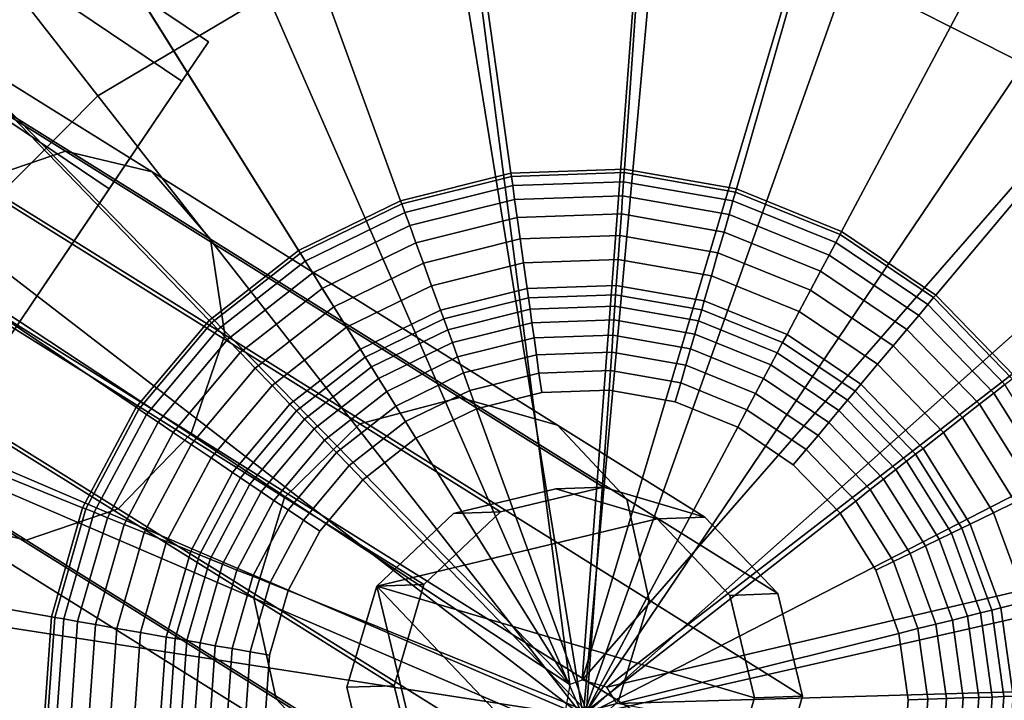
# Model space of a CAD drawing. Extents: x -43.1 to 43.1, y -41.3 to 41.3.
# Tile 437 of 656: x 14.699 to 15.449, y -10.432 to -9.913. Entities that reach past the tile are written whole.
import ezdxf

# ---------------------------------------------------------------- set-up
doc = ezdxf.new("R2010")
doc.units = 0
for name, color, linetype in [('CABLE.1', 18, 'CONTINUOUS'), ('LAMP', 7, 'CONTINUOUS'), ('LAMP_SUPPORT', 18, 'CONTINUOUS'), ('METAL_BASE', 254, 'CONTINUOUS')]:
    doc.layers.add(name, color=color, linetype=linetype)

msp = doc.modelspace()

# ---------------------------------------------------------------- linework, layer by layer
at = {"layer": 'CABLE.1'}
for points in [[(14.2147, -9.7571, 5.4371), (14.2778, -9.7287, 5.3957), (14.7338, -10.0133, 6.006), (14.6637, -10.0372, 6.0379)], [(14.2778, -9.7287, 5.3957), (14.3342, -9.7384, 5.3387), (14.7999, -10.029, 5.962), (14.7338, -10.0133, 6.006)], [(14.3342, -9.7384, 5.3387), (14.3688, -9.7836, 5.2814), (14.8443, -10.0803, 5.9177), (14.7999, -10.029, 5.962)], [(14.3688, -9.7836, 5.2814), (14.3723, -9.8521, 5.2391), (14.8551, -10.1533, 5.8851), (14.8443, -10.0803, 5.9177)], [(14.3723, -9.8521, 5.2391), (14.3439, -9.9256, 5.2232), (14.8294, -10.2285, 5.8728), (14.8551, -10.1533, 5.8851)], [(14.3439, -9.9256, 5.2232), (14.2911, -9.9845, 5.2379), (14.774, -10.2858, 5.8841), (14.8294, -10.2285, 5.8728)], [(14.2911, -9.9845, 5.2379), (14.2281, -10.0129, 5.2794), (14.7039, -10.3097, 5.9161), (14.774, -10.2858, 5.8841)], [(14.2281, -10.0129, 5.2794), (14.1717, -10.0032, 5.3364), (14.6378, -10.294, 5.9601), (14.7039, -10.3097, 5.9161)], [(14.6637, -10.0372, 6.0379), (14.7338, -10.0133, 6.006), (15.0343, -10.2011, 6.693), (14.9581, -10.2212, 6.7111)], [(14.7338, -10.0133, 6.006), (14.7999, -10.029, 5.962), (15.1087, -10.2221, 6.6681), (15.0343, -10.2011, 6.693)], [(14.7999, -10.029, 5.962), (14.8443, -10.0803, 5.9177), (15.1615, -10.2786, 6.6431), (15.1087, -10.2221, 6.6681)], [(14.6083, -10.0945, 6.0493), (14.6637, -10.0372, 6.0379), (14.9581, -10.2212, 6.7111), (14.9006, -10.2771, 6.7175)], [(14.8443, -10.0803, 5.9177), (14.8551, -10.1533, 5.8851), (15.1785, -10.3555, 6.6247), (15.1615, -10.2786, 6.6431)], [(14.5826, -10.1697, 6.037), (14.6083, -10.0945, 6.0493), (14.9006, -10.2771, 6.7175), (14.8772, -10.3538, 6.7105)], [(14.8551, -10.1533, 5.8851), (14.8294, -10.2285, 5.8728), (15.1551, -10.4321, 6.6177), (15.1785, -10.3555, 6.6247)], [(14.5934, -10.2427, 6.0043), (14.5826, -10.1697, 6.037), (14.8772, -10.3538, 6.7105), (14.8942, -10.4307, 6.692)], [(14.9581, -10.2212, 6.7111), (15.0343, -10.2011, 6.693), (15.1436, -10.2694, 7.4438), (15.0653, -10.2882, 7.4474)], [(15.0343, -10.2011, 6.693), (15.1087, -10.2221, 6.6681), (15.2209, -10.2923, 7.4384), (15.1436, -10.2694, 7.4438)], [(14.9006, -10.2771, 6.7175), (14.9581, -10.2212, 6.7111), (15.0653, -10.2882, 7.4474), (15.0069, -10.3436, 7.4482)], [(15.1087, -10.2221, 6.6681), (15.1615, -10.2786, 6.6431), (15.2764, -10.3505, 7.4326), (15.2209, -10.2923, 7.4384)], [(14.8294, -10.2285, 5.8728), (14.774, -10.2858, 5.8841), (15.0976, -10.488, 6.6241), (15.1551, -10.4321, 6.6177)], [(14.6378, -10.294, 5.9601), (14.5934, -10.2427, 6.0043), (14.8942, -10.4307, 6.692), (14.947, -10.4872, 6.667)], [(15.0653, -10.2882, 7.4474), (15.1436, -10.2694, 7.4438), (15.1074, -10.2707, 8.6099), (15.0293, -10.2895, 8.6075)], [(15.1436, -10.2694, 7.4438), (15.2209, -10.2923, 7.4384), (15.1845, -10.2935, 8.6123), (15.1074, -10.2707, 8.6099)], [(14.8772, -10.3538, 6.7105), (14.9006, -10.2771, 6.7175), (15.0069, -10.3436, 7.4482), (14.9842, -10.4207, 7.4459)], [(14.971, -10.3449, 8.6056), (15.0293, -10.2895, 8.6075), (15.1074, -10.2707, 8.6099), (15.1845, -10.2935, 8.6123)], [(15.1615, -10.2786, 6.6431), (15.1785, -10.3555, 6.6247), (15.2954, -10.4287, 7.428), (15.2764, -10.3505, 7.4326)], [(14.774, -10.2858, 5.8841), (14.7039, -10.3097, 5.9161), (15.0214, -10.5082, 6.6421), (15.0976, -10.488, 6.6241)], [(15.0069, -10.3436, 7.4482), (15.0653, -10.2882, 7.4474), (15.0293, -10.2895, 8.6075), (14.971, -10.3449, 8.6056)], [(15.2209, -10.2923, 7.4384), (15.2764, -10.3505, 7.4326), (15.2398, -10.3518, 8.614), (15.1845, -10.2935, 8.6123)], [(14.7039, -10.3097, 5.9161), (14.6378, -10.294, 5.9601), (14.947, -10.4872, 6.667), (15.0214, -10.5082, 6.6421)], [(14.971, -10.3449, 8.6056), (15.1845, -10.2935, 8.6123), (15.2398, -10.3518, 8.614), (15.2586, -10.43, 8.6145)], [(14.9842, -10.4207, 7.4459), (15.0069, -10.3436, 7.4482), (14.971, -10.3449, 8.6056), (14.9482, -10.4219, 8.6048)], [(14.971, -10.3449, 8.6056), (15.0223, -10.5584, 8.607), (14.967, -10.5001, 8.6053), (14.9482, -10.4219, 8.6048)], [(14.971, -10.3449, 8.6056), (15.1775, -10.5625, 8.6118), (15.0994, -10.5812, 8.6094), (15.0223, -10.5584, 8.607)], [(14.971, -10.3449, 8.6056), (15.2586, -10.43, 8.6145), (15.2358, -10.5071, 8.6137), (15.1775, -10.5625, 8.6118)], [(15.2764, -10.3505, 7.4326), (15.2954, -10.4287, 7.428), (15.2586, -10.43, 8.6145), (15.2398, -10.3518, 8.614)], [(14.8942, -10.4307, 6.692), (14.8772, -10.3538, 6.7105), (14.9842, -10.4207, 7.4459), (15.0031, -10.4988, 7.4413)], [(15.1785, -10.3555, 6.6247), (15.1551, -10.4321, 6.6177), (15.2726, -10.5058, 7.4257), (15.2954, -10.4287, 7.428)], [(15.0031, -10.4988, 7.4413), (14.9842, -10.4207, 7.4459), (14.9482, -10.4219, 8.6048), (14.967, -10.5001, 8.6053)], [(14.947, -10.4872, 6.667), (14.8942, -10.4307, 6.692), (15.0031, -10.4988, 7.4413), (15.0587, -10.5571, 7.4355)], [(15.2954, -10.4287, 7.428), (15.2726, -10.5058, 7.4257), (15.2358, -10.5071, 8.6137), (15.2586, -10.43, 8.6145)]]:
    msp.add_3dface(points, dxfattribs=at)
at = {"layer": 'LAMP'}
for points in [[(15.007, -9.6964, 13.367), (14.8248, -9.75, 13.367), (15.1281, -10.4441, 13.367), (15.1967, -9.6897, 13.367)], [(15.3821, -9.7305, 13.367), (15.1967, -9.6897, 13.367), (15.1281, -10.4441, 13.367), (15.5516, -9.8161, 13.367)], [(14.6617, -9.8472, 13.367), (14.528, -9.9819, 13.367), (15.1281, -10.4441, 13.367), (14.8248, -9.75, 13.367)], [(15.3647, -9.7796, 16.4759), (15.5225, -9.8593, 16.4759), (15.4637, -9.9465, 16.4972), (15.3294, -9.8786, 16.4972)], [(14.6938, -9.8883, 16.4759), (14.8457, -9.7977, 16.4759), (14.8878, -9.8941, 16.4972), (14.7585, -9.9711, 16.4972)], [(15.5516, -9.8161, 13.367), (15.1281, -10.4441, 13.367), (15.6945, -9.9412, 13.367)], [(15.1825, -9.8463, 16.4972), (15.3294, -9.8786, 16.4972), (15.1281, -10.4441, 16.4972), (15.0321, -9.8516, 16.4972)], [(14.8878, -9.8941, 16.4972), (15.0321, -9.8516, 16.4972), (15.1281, -10.4441, 16.4972), (14.7585, -9.9711, 16.4972)], [(15.3294, -9.8786, 16.4972), (15.4637, -9.9465, 16.4972), (15.5769, -10.0456, 16.4972), (15.1281, -10.4441, 16.4972)], [(14.5693, -10.0137, 16.4759), (14.6938, -9.8883, 16.4759), (14.7585, -9.9711, 16.4972), (14.6525, -10.0778, 16.4972)], [(15.8017, -10.0978, 13.367), (15.6945, -9.9412, 13.367), (15.1281, -10.4441, 13.367), (15.8667, -10.2762, 13.367)], [(14.6525, -10.0778, 16.4972), (14.7585, -9.9711, 16.4972), (15.1281, -10.4441, 16.4972), (14.5764, -10.2076, 16.4972)], [(14.4319, -10.1457, 13.367), (14.3796, -10.3282, 13.367), (15.1281, -10.4441, 13.367), (14.528, -9.9819, 13.367)], [(15.5769, -10.0456, 16.4972), (15.6619, -10.1697, 16.4972), (15.1281, -10.4441, 16.4972)], [(15.7133, -10.3111, 16.4972), (15.728, -10.4608, 16.4972), (15.1281, -10.4441, 16.4972), (15.6619, -10.1697, 16.4972)], [(14.5349, -10.3522, 16.4972), (14.5764, -10.2076, 16.4972), (15.1281, -10.4441, 16.4972), (14.5307, -10.5026, 16.4972)], [(15.8852, -10.4652, 13.367), (15.8667, -10.2762, 13.367), (15.1281, -10.4441, 13.367), (15.8561, -10.6528, 13.367)], [(14.3743, -10.518, 13.367), (14.4163, -10.7031, 13.367), (15.1281, -10.4441, 13.367), (14.3796, -10.3282, 13.367)]]:
    msp.add_3dface(points, dxfattribs=at)
at = {"layer": 'LAMP_SUPPORT'}
for points in [[(15.1274, -10.4164, 12.7749), (15.1181, -10.4198, 12.7749), (14.9977, -9.4933, 12.7749), (15.1974, -9.4863, 12.7749)], [(15.1274, -10.4164, 12.7749), (15.1974, -9.4863, 12.7749), (15.3943, -9.521, 12.7749)], [(15.1181, -10.4198, 12.7749), (14.6241, -9.6292, 12.7749), (14.8037, -9.5416, 12.7749), (14.9977, -9.4933, 12.7749)], [(15.1274, -10.4164, 12.7749), (15.3943, -9.521, 12.7749), (15.5796, -9.5959, 12.7749), (15.7453, -9.7077, 12.7749)], [(15.1181, -10.4198, 12.7749), (14.4666, -9.7523, 12.7749), (14.6241, -9.6292, 12.7749)], [(15.1843, -9.6737, 8.9914), (15.0238, -9.6793, 8.9914), (15.0731, -10.03, 8.9914), (15.1596, -10.027, 8.9914)], [(15.3425, -9.7016, 8.9914), (15.1843, -9.6737, 8.9914), (15.1596, -10.027, 8.9914), (15.2449, -10.042, 8.9914)], [(15.0238, -9.6793, 8.9914), (14.868, -9.7182, 8.9914), (14.9891, -10.051, 8.9914), (15.0731, -10.03, 8.9914)], [(15.4914, -9.7618, 8.9914), (15.3425, -9.7016, 8.9914), (15.2449, -10.042, 8.9914), (15.3251, -10.0745, 8.9914)], [(15.1461, -10.4218, 12.7749), (15.1274, -10.4164, 12.7749), (15.7453, -9.7077, 12.7749), (15.8842, -9.8514, 12.7749)], [(14.868, -9.7182, 8.9914), (14.7237, -9.7886, 8.9914), (14.9113, -10.0889, 8.9914), (14.9891, -10.051, 8.9914)], [(15.1181, -10.4198, 12.7749), (14.3381, -9.9054, 12.7749), (14.4666, -9.7523, 12.7749)], [(15.6245, -9.8516, 8.9914), (15.4914, -9.7618, 8.9914), (15.3251, -10.0745, 8.9914), (15.3969, -10.1229, 8.9914)], [(14.7237, -9.7886, 8.9914), (14.5971, -9.8875, 8.9914), (14.8431, -10.1422, 8.9914), (14.9113, -10.0889, 8.9914)], [(15.1461, -10.4218, 12.7749), (15.8842, -9.8514, 12.7749), (15.9901, -10.0209, 12.7749), (16.0585, -10.2088, 12.7749)], [(15.7361, -9.9671, 8.9914), (15.6245, -9.8516, 8.9914), (15.3969, -10.1229, 8.9914), (15.457, -10.1851, 8.9914)], [(14.5971, -9.8875, 8.9914), (14.4939, -10.0105, 8.9914), (14.7875, -10.2085, 8.9914), (14.8431, -10.1422, 8.9914)], [(15.1181, -10.4198, 12.7749), (15.1119, -10.4548, 12.7749), (14.2443, -10.0819, 12.7749), (14.3381, -9.9054, 12.7749)], [(14.4939, -10.0105, 8.9914), (14.4185, -10.1523, 8.9914), (14.7468, -10.285, 8.9914), (14.7875, -10.2085, 8.9914)], [(15.0731, -10.03, 8.9914), (14.9891, -10.051, 8.9914), (14.99, -10.0534, 8.9718), (15.0735, -10.0326, 8.9718)], [(15.1596, -10.027, 8.9914), (15.0731, -10.03, 8.9914), (15.0735, -10.0326, 8.9718), (15.1595, -10.0296, 8.9718)], [(15.1595, -10.0296, 8.9718), (15.0735, -10.0326, 8.9718), (15.0745, -10.0395, 8.9195), (15.159, -10.0366, 8.9195)], [(15.2442, -10.0445, 8.9718), (15.1595, -10.0296, 8.9718), (15.159, -10.0366, 8.9195), (15.2422, -10.0512, 8.9195)], [(15.2449, -10.042, 8.9914), (15.1596, -10.027, 8.9914), (15.1595, -10.0296, 8.9718), (15.2442, -10.0445, 8.9718)], [(15.0735, -10.0326, 8.9718), (14.99, -10.0534, 8.9718), (14.9924, -10.06, 8.9195), (15.0745, -10.0395, 8.9195)], [(15.159, -10.0366, 8.9195), (15.0745, -10.0395, 8.9195), (15.0759, -10.0501, 8.8443), (15.1582, -10.0472, 8.8443)], [(15.2422, -10.0512, 8.9195), (15.159, -10.0366, 8.9195), (15.1582, -10.0472, 8.8443), (15.2393, -10.0615, 8.8443)], [(15.0745, -10.0395, 8.9195), (14.9924, -10.06, 8.9195), (14.9961, -10.07, 8.8443), (15.0759, -10.0501, 8.8443)], [(15.3239, -10.0768, 8.9718), (15.2442, -10.0445, 8.9718), (15.2422, -10.0512, 8.9195), (15.3207, -10.0829, 8.9195)], [(15.3251, -10.0745, 8.9914), (15.2449, -10.042, 8.9914), (15.2442, -10.0445, 8.9718), (15.3239, -10.0768, 8.9718)], [(14.9891, -10.051, 8.9914), (14.9113, -10.0889, 8.9914), (14.9127, -10.0911, 8.9718), (14.99, -10.0534, 8.9718)], [(15.0759, -10.0501, 8.8443), (14.9961, -10.07, 8.8443), (15.0008, -10.0831, 8.756), (15.0779, -10.0639, 8.756)], [(15.1582, -10.0472, 8.8443), (15.0759, -10.0501, 8.8443), (15.0779, -10.0639, 8.756), (15.1573, -10.0611, 8.756)], [(15.2393, -10.0615, 8.8443), (15.1582, -10.0472, 8.8443), (15.1573, -10.0611, 8.756), (15.2355, -10.0749, 8.756)], [(15.3207, -10.0829, 8.9195), (15.2422, -10.0512, 8.9195), (15.2393, -10.0615, 8.8443), (15.3156, -10.0924, 8.8443)], [(14.99, -10.0534, 8.9718), (14.9127, -10.0911, 8.9718), (14.9164, -10.097, 8.9195), (14.9924, -10.06, 8.9195)], [(14.9924, -10.06, 8.9195), (14.9164, -10.097, 8.9195), (14.9221, -10.1061, 8.8443), (14.9961, -10.07, 8.8443)], [(15.0779, -10.0639, 8.756), (15.0008, -10.0831, 8.756), (15.0064, -10.0985, 8.6643), (15.0802, -10.0801, 8.6643)], [(15.1573, -10.0611, 8.756), (15.0779, -10.0639, 8.756), (15.0802, -10.0801, 8.6643), (15.1561, -10.0775, 8.6643)], [(15.2355, -10.0749, 8.756), (15.1573, -10.0611, 8.756), (15.1561, -10.0775, 8.6643), (15.2309, -10.0907, 8.6643)], [(15.3156, -10.0924, 8.8443), (15.2393, -10.0615, 8.8443), (15.2355, -10.0749, 8.756), (15.3091, -10.1046, 8.756)], [(14.9961, -10.07, 8.8443), (14.9221, -10.1061, 8.8443), (14.9294, -10.1179, 8.756), (15.0008, -10.0831, 8.756)], [(15.3091, -10.1046, 8.756), (15.2355, -10.0749, 8.756), (15.2309, -10.0907, 8.6643), (15.3014, -10.1192, 8.6643)], [(15.3969, -10.1229, 8.9914), (15.3251, -10.0745, 8.9914), (15.3239, -10.0768, 8.9718), (15.3952, -10.1249, 8.9718)], [(15.1119, -10.4548, 12.7749), (14.1752, -10.4734, 12.7749), (14.1892, -10.274, 12.7749), (14.2443, -10.0819, 12.7749)], [(15.0802, -10.0801, 8.6643), (15.0064, -10.0985, 8.6643), (15.0127, -10.1158, 8.5791), (15.0827, -10.0984, 8.5791)], [(15.1561, -10.0775, 8.6643), (15.0802, -10.0801, 8.6643), (15.0827, -10.0984, 8.5791), (15.1548, -10.0959, 8.5791)], [(15.2309, -10.0907, 8.6643), (15.1561, -10.0775, 8.6643), (15.1548, -10.0959, 8.5791), (15.2259, -10.1084, 8.5791)], [(15.3952, -10.1249, 8.9718), (15.3239, -10.0768, 8.9718), (15.3207, -10.0829, 8.9195), (15.3908, -10.1302, 8.9195)], [(14.9113, -10.0889, 8.9914), (14.8431, -10.1422, 8.9914), (14.8449, -10.1441, 8.9718), (14.9127, -10.0911, 8.9718)], [(15.0008, -10.0831, 8.756), (14.9294, -10.1179, 8.756), (14.9382, -10.1318, 8.6643), (15.0064, -10.0985, 8.6643)], [(15.3908, -10.1302, 8.9195), (15.3207, -10.0829, 8.9195), (15.3156, -10.0924, 8.8443), (15.3839, -10.1384, 8.8443)], [(14.9127, -10.0911, 8.9718), (14.8449, -10.1441, 8.9718), (14.8498, -10.1491, 8.9195), (14.9164, -10.097, 8.9195)], [(14.9164, -10.097, 8.9195), (14.8498, -10.1491, 8.9195), (14.8572, -10.1568, 8.8443), (14.9221, -10.1061, 8.8443)], [(15.1548, -10.0959, 8.5791), (15.0827, -10.0984, 8.5791), (15.0855, -10.1179, 8.5101), (15.1534, -10.1156, 8.5101)], [(15.2259, -10.1084, 8.5791), (15.1548, -10.0959, 8.5791), (15.1534, -10.1156, 8.5101), (15.2204, -10.1274, 8.5101)], [(15.3014, -10.1192, 8.6643), (15.2309, -10.0907, 8.6643), (15.2259, -10.1084, 8.5791), (15.2927, -10.1354, 8.5791)], [(15.3839, -10.1384, 8.8443), (15.3156, -10.0924, 8.8443), (15.3091, -10.1046, 8.756), (15.3749, -10.1491, 8.756)], [(15.0064, -10.0985, 8.6643), (14.9382, -10.1318, 8.6643), (14.9479, -10.1474, 8.5791), (15.0127, -10.1158, 8.5791)], [(15.0827, -10.0984, 8.5791), (15.0127, -10.1158, 8.5791), (15.0195, -10.1344, 8.5101), (15.0855, -10.1179, 8.5101)], [(15.3749, -10.1491, 8.756), (15.3091, -10.1046, 8.756), (15.3014, -10.1192, 8.6643), (15.3644, -10.1616, 8.6643)], [(14.9221, -10.1061, 8.8443), (14.8572, -10.1568, 8.8443), (14.8669, -10.1668, 8.756), (14.9294, -10.1179, 8.756)], [(15.2927, -10.1354, 8.5791), (15.2259, -10.1084, 8.5791), (15.2204, -10.1274, 8.5101), (15.2835, -10.1529, 8.5101)], [(14.9294, -10.1179, 8.756), (14.8669, -10.1668, 8.756), (14.8783, -10.1786, 8.6643), (14.9382, -10.1318, 8.6643)], [(15.0127, -10.1158, 8.5791), (14.9479, -10.1474, 8.5791), (14.9584, -10.1642, 8.5101), (15.0195, -10.1344, 8.5101)], [(15.0855, -10.1179, 8.5101), (15.0195, -10.1344, 8.5101), (15.0219, -10.1411, 8.4929), (15.0865, -10.125, 8.4929)], [(15.1534, -10.1156, 8.5101), (15.0855, -10.1179, 8.5101), (15.0865, -10.125, 8.4929), (15.1529, -10.1227, 8.4929)], [(15.2204, -10.1274, 8.5101), (15.1534, -10.1156, 8.5101), (15.1529, -10.1227, 8.4929), (15.2185, -10.1342, 8.4929)], [(15.3644, -10.1616, 8.6643), (15.3014, -10.1192, 8.6643), (15.2927, -10.1354, 8.5791), (15.3525, -10.1757, 8.5791)], [(15.0865, -10.125, 8.4929), (15.0219, -10.1411, 8.4929), (15.025, -10.1494, 8.477), (15.0877, -10.1337, 8.477)], [(15.1529, -10.1227, 8.4929), (15.0865, -10.125, 8.4929), (15.0877, -10.1337, 8.477), (15.1523, -10.1315, 8.477)], [(15.2185, -10.1342, 8.4929), (15.1529, -10.1227, 8.4929), (15.1523, -10.1315, 8.477), (15.216, -10.1427, 8.477)], [(15.2835, -10.1529, 8.5101), (15.2204, -10.1274, 8.5101), (15.2185, -10.1342, 8.4929), (15.2801, -10.1591, 8.4929)], [(15.455, -10.1867, 8.9718), (15.3952, -10.1249, 8.9718), (15.3908, -10.1302, 8.9195), (15.4495, -10.191, 8.9195)], [(15.457, -10.1851, 8.9914), (15.3969, -10.1229, 8.9914), (15.3952, -10.1249, 8.9718), (15.455, -10.1867, 8.9718)], [(14.9382, -10.1318, 8.6643), (14.8783, -10.1786, 8.6643), (14.8911, -10.1919, 8.5791), (14.9479, -10.1474, 8.5791)], [(15.0195, -10.1344, 8.5101), (14.9584, -10.1642, 8.5101), (14.9622, -10.1702, 8.4929), (15.0219, -10.1411, 8.4929)], [(15.0877, -10.1337, 8.477), (15.025, -10.1494, 8.477), (15.0285, -10.1591, 8.4631), (15.0891, -10.144, 8.4631)], [(15.1523, -10.1315, 8.477), (15.0877, -10.1337, 8.477), (15.0891, -10.144, 8.4631), (15.1516, -10.1418, 8.4631)], [(15.216, -10.1427, 8.477), (15.1523, -10.1315, 8.477), (15.1516, -10.1418, 8.4631), (15.2132, -10.1527, 8.4631)], [(15.2801, -10.1591, 8.4929), (15.2185, -10.1342, 8.4929), (15.216, -10.1427, 8.477), (15.276, -10.1669, 8.477)], [(15.4495, -10.191, 8.9195), (15.3908, -10.1302, 8.9195), (15.3839, -10.1384, 8.8443), (15.4411, -10.1976, 8.8443)], [(14.8431, -10.1422, 8.9914), (14.7875, -10.2085, 8.9914), (14.7896, -10.21, 8.9718), (14.8449, -10.1441, 8.9718)], [(15.0219, -10.1411, 8.4929), (14.9622, -10.1702, 8.4929), (14.9668, -10.1777, 8.477), (15.025, -10.1494, 8.477)], [(15.1516, -10.1418, 8.4631), (15.0891, -10.144, 8.4631), (15.0908, -10.1556, 8.4514), (15.1508, -10.1535, 8.4514)], [(15.2132, -10.1527, 8.4631), (15.1516, -10.1418, 8.4631), (15.1508, -10.1535, 8.4514), (15.2099, -10.1639, 8.4514)], [(15.276, -10.1669, 8.477), (15.216, -10.1427, 8.477), (15.2132, -10.1527, 8.4631), (15.2711, -10.1761, 8.4631)], [(15.3525, -10.1757, 8.5791), (15.2927, -10.1354, 8.5791), (15.2835, -10.1529, 8.5101), (15.3398, -10.1909, 8.5101)], [(15.4411, -10.1976, 8.8443), (15.3839, -10.1384, 8.8443), (15.3749, -10.1491, 8.756), (15.4301, -10.2062, 8.756)], [(14.8449, -10.1441, 8.9718), (14.7896, -10.21, 8.9718), (14.7954, -10.2139, 8.9195), (14.8498, -10.1491, 8.9195)], [(14.8498, -10.1491, 8.9195), (14.7954, -10.2139, 8.9195), (14.8043, -10.2199, 8.8443), (14.8572, -10.1568, 8.8443)], [(14.9479, -10.1474, 8.5791), (14.8911, -10.1919, 8.5791), (14.9048, -10.2061, 8.5101), (14.9584, -10.1642, 8.5101)], [(15.025, -10.1494, 8.477), (14.9668, -10.1777, 8.477), (14.9723, -10.1865, 8.4631), (15.0285, -10.1591, 8.4631)], [(15.0891, -10.144, 8.4631), (15.0285, -10.1591, 8.4631), (15.0325, -10.1701, 8.4514), (15.0908, -10.1556, 8.4514)], [(15.4301, -10.2062, 8.756), (15.3749, -10.1491, 8.756), (15.3644, -10.1616, 8.6643), (15.4172, -10.2163, 8.6643)], [(14.4185, -10.1523, 8.9914), (14.3742, -10.3067, 8.9914), (14.723, -10.3682, 8.9914), (14.7468, -10.285, 8.9914)], [(14.8572, -10.1568, 8.8443), (14.8043, -10.2199, 8.8443), (14.8158, -10.2276, 8.756), (14.8669, -10.1668, 8.756)], [(15.0908, -10.1556, 8.4514), (15.0325, -10.1701, 8.4514), (15.037, -10.1823, 8.4425), (15.0926, -10.1685, 8.4425)], [(15.1508, -10.1535, 8.4514), (15.0908, -10.1556, 8.4514), (15.0926, -10.1685, 8.4425), (15.1499, -10.1665, 8.4425)], [(15.2099, -10.1639, 8.4514), (15.1508, -10.1535, 8.4514), (15.1499, -10.1665, 8.4425), (15.2064, -10.1764, 8.4425)], [(15.2711, -10.1761, 8.4631), (15.2132, -10.1527, 8.4631), (15.2099, -10.1639, 8.4514), (15.2656, -10.1864, 8.4514)], [(15.3398, -10.1909, 8.5101), (15.2835, -10.1529, 8.5101), (15.2801, -10.1591, 8.4929), (15.3353, -10.1963, 8.4929)], [(14.9584, -10.1642, 8.5101), (14.9048, -10.2061, 8.5101), (14.9097, -10.2112, 8.4929), (14.9622, -10.1702, 8.4929)], [(15.0285, -10.1591, 8.4631), (14.9723, -10.1865, 8.4631), (14.9785, -10.1965, 8.4514), (15.0325, -10.1701, 8.4514)], [(15.2656, -10.1864, 8.4514), (15.2099, -10.1639, 8.4514), (15.2064, -10.1764, 8.4425), (15.2595, -10.1979, 8.4425)], [(15.3353, -10.1963, 8.4929), (15.2801, -10.1591, 8.4929), (15.276, -10.1669, 8.477), (15.3296, -10.2031, 8.477)], [(15.4172, -10.2163, 8.6643), (15.3644, -10.1616, 8.6643), (15.3525, -10.1757, 8.5791), (15.4027, -10.2276, 8.5791)], [(14.8669, -10.1668, 8.756), (14.8158, -10.2276, 8.756), (14.8294, -10.2368, 8.6643), (14.8783, -10.1786, 8.6643)], [(14.9622, -10.1702, 8.4929), (14.9097, -10.2112, 8.4929), (14.9159, -10.2175, 8.477), (14.9668, -10.1777, 8.477)], [(15.0325, -10.1701, 8.4514), (14.9785, -10.1965, 8.4514), (14.9854, -10.2075, 8.4425), (15.037, -10.1823, 8.4425)], [(15.0926, -10.1685, 8.4425), (15.037, -10.1823, 8.4425), (15.0418, -10.1956, 8.4368), (15.0945, -10.1824, 8.4368)], [(15.1499, -10.1665, 8.4425), (15.0926, -10.1685, 8.4425), (15.0945, -10.1824, 8.4368), (15.1489, -10.1805, 8.4368)], [(15.2064, -10.1764, 8.4425), (15.1499, -10.1665, 8.4425), (15.1489, -10.1805, 8.4368), (15.2025, -10.1899, 8.4368)], [(15.3296, -10.2031, 8.477), (15.276, -10.1669, 8.477), (15.2711, -10.1761, 8.4631), (15.3229, -10.211, 8.4631)], [(14.8783, -10.1786, 8.6643), (14.8294, -10.2368, 8.6643), (14.8447, -10.2471, 8.5791), (14.8911, -10.1919, 8.5791)], [(14.9668, -10.1777, 8.477), (14.9159, -10.2175, 8.477), (14.9231, -10.225, 8.4631), (14.9723, -10.1865, 8.4631)], [(15.2595, -10.1979, 8.4425), (15.2064, -10.1764, 8.4425), (15.2025, -10.1899, 8.4368), (15.2529, -10.2103, 8.4368)], [(15.3229, -10.211, 8.4631), (15.2711, -10.1761, 8.4631), (15.2656, -10.1864, 8.4514), (15.3154, -10.22, 8.4514)], [(15.4027, -10.2276, 8.5791), (15.3525, -10.1757, 8.5791), (15.3398, -10.1909, 8.5101), (15.3871, -10.2398, 8.5101)], [(14.9723, -10.1865, 8.4631), (14.9231, -10.225, 8.4631), (14.9312, -10.2334, 8.4514), (14.9785, -10.1965, 8.4514)], [(15.037, -10.1823, 8.4425), (14.9854, -10.2075, 8.4425), (14.9929, -10.2194, 8.4368), (15.0418, -10.1956, 8.4368)], [(15.0945, -10.1824, 8.4368), (15.0418, -10.1956, 8.4368), (15.0469, -10.2097, 8.4348), (15.0966, -10.1973, 8.4348)], [(15.1489, -10.1805, 8.4368), (15.0945, -10.1824, 8.4368), (15.0966, -10.1973, 8.4348), (15.1479, -10.1955, 8.4348)], [(15.2025, -10.1899, 8.4368), (15.1489, -10.1805, 8.4368), (15.1479, -10.1955, 8.4348), (15.1983, -10.2044, 8.4348)], [(15.3154, -10.22, 8.4514), (15.2656, -10.1864, 8.4514), (15.2595, -10.1979, 8.4425), (15.3071, -10.23, 8.4425)], [(14.8911, -10.1919, 8.5791), (14.8447, -10.2471, 8.5791), (14.8611, -10.2582, 8.5101), (14.9048, -10.2061, 8.5101)], [(15.2529, -10.2103, 8.4368), (15.2025, -10.1899, 8.4368), (15.1983, -10.2044, 8.4348), (15.2459, -10.2236, 8.4348)], [(15.3871, -10.2398, 8.5101), (15.3398, -10.1909, 8.5101), (15.3353, -10.1963, 8.4929), (15.3815, -10.2442, 8.4929)], [(15.4943, -10.2627, 8.9195), (15.4495, -10.191, 8.9195), (15.4411, -10.1976, 8.8443), (15.4847, -10.2674, 8.8443)], [(14.9785, -10.1965, 8.4514), (14.9312, -10.2334, 8.4514), (14.9402, -10.2428, 8.4425), (14.9854, -10.2075, 8.4425)], [(15.0418, -10.1956, 8.4368), (14.9929, -10.2194, 8.4368), (15.0008, -10.2321, 8.4348), (15.0469, -10.2097, 8.4348)], [(15.1479, -10.1955, 8.4348), (15.0966, -10.1973, 8.4348), (15.0469, -10.2097, 8.4348), (15.1308, -10.4401, 8.4348)], [(15.2459, -10.2236, 8.4348), (15.1983, -10.2044, 8.4348), (15.1479, -10.1955, 8.4348), (15.1308, -10.4401, 8.4348)], [(15.3071, -10.23, 8.4425), (15.2595, -10.1979, 8.4425), (15.2529, -10.2103, 8.4368), (15.298, -10.2407, 8.4368)], [(15.3815, -10.2442, 8.4929), (15.3353, -10.1963, 8.4929), (15.3296, -10.2031, 8.477), (15.3745, -10.2496, 8.477)], [(15.4847, -10.2674, 8.8443), (15.4411, -10.1976, 8.8443), (15.4301, -10.2062, 8.756), (15.4722, -10.2735, 8.756)], [(14.7875, -10.2085, 8.9914), (14.7468, -10.285, 8.9914), (14.7493, -10.2859, 8.9718), (14.7896, -10.21, 8.9718)], [(14.7896, -10.21, 8.9718), (14.7493, -10.2859, 8.9718), (14.7557, -10.2885, 8.9195), (14.7954, -10.2139, 8.9195)], [(14.9048, -10.2061, 8.5101), (14.8611, -10.2582, 8.5101), (14.867, -10.2622, 8.4929), (14.9097, -10.2112, 8.4929)], [(14.9854, -10.2075, 8.4425), (14.9402, -10.2428, 8.4425), (14.95, -10.2529, 8.4368), (14.9929, -10.2194, 8.4368)], [(15.0469, -10.2097, 8.4348), (15.0008, -10.2321, 8.4348), (14.9604, -10.2637, 8.4348), (15.1308, -10.4401, 8.4348)], [(15.1539, -10.4343, 12.7749), (15.1461, -10.4218, 12.7749), (16.0585, -10.2088, 12.7749), (16.0863, -10.4067, 12.7749)], [(15.3745, -10.2496, 8.477), (15.3296, -10.2031, 8.477), (15.3229, -10.211, 8.4631), (15.3664, -10.256, 8.4631)], [(15.4722, -10.2735, 8.756), (15.4301, -10.2062, 8.756), (15.4172, -10.2163, 8.6643), (15.4574, -10.2807, 8.6643)], [(14.7954, -10.2139, 8.9195), (14.7557, -10.2885, 8.9195), (14.7657, -10.2926, 8.8443), (14.8043, -10.2199, 8.8443)], [(14.9097, -10.2112, 8.4929), (14.867, -10.2622, 8.4929), (14.8743, -10.2671, 8.477), (14.9159, -10.2175, 8.477)], [(14.9159, -10.2175, 8.477), (14.8743, -10.2671, 8.477), (14.8829, -10.2729, 8.4631), (14.9231, -10.225, 8.4631)], [(15.298, -10.2407, 8.4368), (15.2529, -10.2103, 8.4368), (15.2459, -10.2236, 8.4348), (15.2883, -10.2522, 8.4348)], [(15.3664, -10.256, 8.4631), (15.3229, -10.211, 8.4631), (15.3154, -10.22, 8.4514), (15.3571, -10.2632, 8.4514)], [(15.4574, -10.2807, 8.6643), (15.4172, -10.2163, 8.6643), (15.4027, -10.2276, 8.5791), (15.4409, -10.2888, 8.5791)], [(14.8043, -10.2199, 8.8443), (14.7657, -10.2926, 8.8443), (14.7785, -10.2978, 8.756), (14.8158, -10.2276, 8.756)], [(14.9231, -10.225, 8.4631), (14.8829, -10.2729, 8.4631), (14.8926, -10.2794, 8.4514), (14.9312, -10.2334, 8.4514)], [(14.9929, -10.2194, 8.4368), (14.95, -10.2529, 8.4368), (14.9604, -10.2637, 8.4348), (15.0008, -10.2321, 8.4348)], [(15.324, -10.2891, 8.4348), (15.2883, -10.2522, 8.4348), (15.2459, -10.2236, 8.4348), (15.1308, -10.4401, 8.4348)], [(15.3571, -10.2632, 8.4514), (15.3154, -10.22, 8.4514), (15.3071, -10.23, 8.4425), (15.3469, -10.2712, 8.4425)], [(14.8158, -10.2276, 8.756), (14.7785, -10.2978, 8.756), (14.7938, -10.3039, 8.6643), (14.8294, -10.2368, 8.6643)], [(15.3469, -10.2712, 8.4425), (15.3071, -10.23, 8.4425), (15.298, -10.2407, 8.4368), (15.3358, -10.2799, 8.4368)], [(15.4409, -10.2888, 8.5791), (15.4027, -10.2276, 8.5791), (15.3871, -10.2398, 8.5101), (15.4231, -10.2975, 8.5101)], [(14.8294, -10.2368, 8.6643), (14.7938, -10.3039, 8.6643), (14.8108, -10.3108, 8.5791), (14.8447, -10.2471, 8.5791)], [(14.9312, -10.2334, 8.4514), (14.8926, -10.2794, 8.4514), (14.9034, -10.2867, 8.4425), (14.9402, -10.2428, 8.4425)], [(15.4231, -10.2975, 8.5101), (15.3871, -10.2398, 8.5101), (15.3815, -10.2442, 8.4929), (15.4167, -10.3006, 8.4929)], [(14.8447, -10.2471, 8.5791), (14.8108, -10.3108, 8.5791), (14.8292, -10.3182, 8.5101), (14.8611, -10.2582, 8.5101)], [(14.9402, -10.2428, 8.4425), (14.9034, -10.2867, 8.4425), (14.915, -10.2946, 8.4368), (14.95, -10.2529, 8.4368)], [(15.3358, -10.2799, 8.4368), (15.298, -10.2407, 8.4368), (15.2883, -10.2522, 8.4348), (15.324, -10.2891, 8.4348)], [(15.4167, -10.3006, 8.4929), (15.3815, -10.2442, 8.4929), (15.3745, -10.2496, 8.477), (15.4088, -10.3045, 8.477)], [(14.95, -10.2529, 8.4368), (14.915, -10.2946, 8.4368), (14.9275, -10.303, 8.4348), (14.9604, -10.2637, 8.4348)], [(15.4088, -10.3045, 8.477), (15.3745, -10.2496, 8.477), (15.3664, -10.256, 8.4631), (15.3995, -10.309, 8.4631)], [(14.8611, -10.2582, 8.5101), (14.8292, -10.3182, 8.5101), (14.8358, -10.3209, 8.4929), (14.867, -10.2622, 8.4929)], [(14.867, -10.2622, 8.4929), (14.8358, -10.3209, 8.4929), (14.8439, -10.3242, 8.477), (14.8743, -10.2671, 8.477)], [(15.3995, -10.309, 8.4631), (15.3664, -10.256, 8.4631), (15.3571, -10.2632, 8.4514), (15.3889, -10.3141, 8.4514)], [(14.8743, -10.2671, 8.477), (14.8439, -10.3242, 8.477), (14.8535, -10.3281, 8.4631), (14.8829, -10.2729, 8.4631)], [(14.9275, -10.303, 8.4348), (14.9034, -10.3482, 8.4348), (15.1308, -10.4401, 8.4348), (14.9604, -10.2637, 8.4348)], [(15.3889, -10.3141, 8.4514), (15.3571, -10.2632, 8.4514), (15.3469, -10.2712, 8.4425), (15.3773, -10.3198, 8.4425)], [(14.8829, -10.2729, 8.4631), (14.8535, -10.3281, 8.4631), (14.8644, -10.3325, 8.4514), (14.8926, -10.2794, 8.4514)], [(15.3773, -10.3198, 8.4425), (15.3469, -10.2712, 8.4425), (15.3358, -10.2799, 8.4368), (15.3646, -10.326, 8.4368)], [(14.7468, -10.285, 8.9914), (14.723, -10.3682, 8.9914), (14.7255, -10.3686, 8.9718), (14.7493, -10.2859, 8.9718)], [(14.8926, -10.2794, 8.4514), (14.8644, -10.3325, 8.4514), (14.8765, -10.3373, 8.4425), (14.9034, -10.2867, 8.4425)], [(15.3646, -10.326, 8.4368), (15.3358, -10.2799, 8.4368), (15.324, -10.2891, 8.4348), (15.3511, -10.3326, 8.4348)], [(15.4834, -10.3521, 8.6643), (15.4574, -10.2807, 8.6643), (15.4409, -10.2888, 8.5791), (15.4656, -10.3566, 8.5791)], [(14.7493, -10.2859, 8.9718), (14.7255, -10.3686, 8.9718), (14.7324, -10.3698, 8.9195), (14.7557, -10.2885, 8.9195)], [(14.7557, -10.2885, 8.9195), (14.7324, -10.3698, 8.9195), (14.743, -10.3717, 8.8443), (14.7657, -10.2926, 8.8443)], [(14.7657, -10.2926, 8.8443), (14.743, -10.3717, 8.8443), (14.7566, -10.3741, 8.756), (14.7785, -10.2978, 8.756)], [(14.9034, -10.2867, 8.4425), (14.8765, -10.3373, 8.4425), (14.8895, -10.3426, 8.4368), (14.915, -10.2946, 8.4368)], [(15.3686, -10.3808, 8.4348), (15.3511, -10.3326, 8.4348), (15.324, -10.2891, 8.4348), (15.1308, -10.4401, 8.4348)], [(15.4656, -10.3566, 8.5791), (15.4409, -10.2888, 8.5791), (15.4231, -10.2975, 8.5101), (15.4464, -10.3614, 8.5101)], [(14.7785, -10.2978, 8.756), (14.7566, -10.3741, 8.756), (14.7728, -10.377, 8.6643), (14.7938, -10.3039, 8.6643)], [(14.915, -10.2946, 8.4368), (14.8895, -10.3426, 8.4368), (14.9034, -10.3482, 8.4348), (14.9275, -10.303, 8.4348)], [(15.4464, -10.3614, 8.5101), (15.4231, -10.2975, 8.5101), (15.4167, -10.3006, 8.4929), (15.4395, -10.3631, 8.4929)], [(14.3742, -10.3067, 8.9914), (14.363, -10.4669, 8.9914), (14.7169, -10.4545, 8.9914), (14.723, -10.3682, 8.9914)], [(14.7938, -10.3039, 8.6643), (14.7728, -10.377, 8.6643), (14.7909, -10.3801, 8.5791), (14.8108, -10.3108, 8.5791)], [(15.4309, -10.3652, 8.477), (15.4088, -10.3045, 8.477), (15.3995, -10.309, 8.4631), (15.4209, -10.3677, 8.4631)], [(15.4395, -10.3631, 8.4929), (15.4167, -10.3006, 8.4929), (15.4088, -10.3045, 8.477), (15.4309, -10.3652, 8.477)], [(14.8108, -10.3108, 8.5791), (14.7909, -10.3801, 8.5791), (14.8104, -10.3836, 8.5101), (14.8292, -10.3182, 8.5101)], [(15.4095, -10.3706, 8.4514), (15.3889, -10.3141, 8.4514), (15.3773, -10.3198, 8.4425), (15.3969, -10.3737, 8.4425)], [(15.4209, -10.3677, 8.4631), (15.3995, -10.309, 8.4631), (15.3889, -10.3141, 8.4514), (15.4095, -10.3706, 8.4514)], [(14.8292, -10.3182, 8.5101), (14.8104, -10.3836, 8.5101), (14.8174, -10.3848, 8.4929), (14.8358, -10.3209, 8.4929)], [(14.8358, -10.3209, 8.4929), (14.8174, -10.3848, 8.4929), (14.8261, -10.3863, 8.477), (14.8439, -10.3242, 8.477)], [(15.3969, -10.3737, 8.4425), (15.3773, -10.3198, 8.4425), (15.3646, -10.326, 8.4368), (15.3832, -10.3771, 8.4368)], [(14.8439, -10.3242, 8.477), (14.8261, -10.3863, 8.477), (14.8363, -10.3881, 8.4631), (14.8535, -10.3281, 8.4631)], [(14.8535, -10.3281, 8.4631), (14.8363, -10.3881, 8.4631), (14.8479, -10.3902, 8.4514), (14.8644, -10.3325, 8.4514)], [(15.3832, -10.3771, 8.4368), (15.3646, -10.326, 8.4368), (15.3511, -10.3326, 8.4348), (15.3686, -10.3808, 8.4348)], [(14.8644, -10.3325, 8.4514), (14.8479, -10.3902, 8.4514), (14.8607, -10.3924, 8.4425), (14.8765, -10.3373, 8.4425)], [(14.8765, -10.3373, 8.4425), (14.8607, -10.3924, 8.4425), (14.8745, -10.3949, 8.4368), (14.8895, -10.3426, 8.4368)], [(14.8895, -10.3426, 8.4368), (14.8745, -10.3949, 8.4368), (14.8893, -10.3975, 8.4348), (14.9034, -10.3482, 8.4348)], [(14.9034, -10.3482, 8.4348), (14.8893, -10.3975, 8.4348), (14.8857, -10.4486, 8.4348), (15.1308, -10.4401, 8.4348)], [(15.4756, -10.428, 8.5791), (15.4656, -10.3566, 8.5791), (15.4464, -10.3614, 8.5101), (15.4558, -10.4287, 8.5101)], [(15.4296, -10.4296, 8.4631), (15.4209, -10.3677, 8.4631), (15.4095, -10.3706, 8.4514), (15.4178, -10.43, 8.4514)], [(15.4399, -10.4293, 8.477), (15.4309, -10.3652, 8.477), (15.4209, -10.3677, 8.4631), (15.4296, -10.4296, 8.4631)], [(15.4487, -10.429, 8.4929), (15.4395, -10.3631, 8.4929), (15.4309, -10.3652, 8.477), (15.4399, -10.4293, 8.477)], [(15.4558, -10.4287, 8.5101), (15.4464, -10.3614, 8.5101), (15.4395, -10.3631, 8.4929), (15.4487, -10.429, 8.4929)], [(14.723, -10.3682, 8.9914), (14.7169, -10.4545, 8.9914), (14.7195, -10.4544, 8.9718), (14.7255, -10.3686, 8.9718)], [(14.7255, -10.3686, 8.9718), (14.7195, -10.4544, 8.9718), (14.7265, -10.4542, 8.9195), (14.7324, -10.3698, 8.9195)], [(14.7324, -10.3698, 8.9195), (14.7265, -10.4542, 8.9195), (14.7372, -10.4538, 8.8443), (14.743, -10.3717, 8.8443)], [(14.743, -10.3717, 8.8443), (14.7372, -10.4538, 8.8443), (14.7511, -10.4533, 8.756), (14.7566, -10.3741, 8.756)], [(14.7566, -10.3741, 8.756), (14.7511, -10.4533, 8.756), (14.7675, -10.4528, 8.6643), (14.7728, -10.377, 8.6643)], [(15.4049, -10.4305, 8.4425), (15.3969, -10.3737, 8.4425), (15.3832, -10.3771, 8.4368), (15.3908, -10.431, 8.4368)], [(15.4178, -10.43, 8.4514), (15.4095, -10.3706, 8.4514), (15.3969, -10.3737, 8.4425), (15.4049, -10.4305, 8.4425)], [(14.7728, -10.377, 8.6643), (14.7675, -10.4528, 8.6643), (14.7859, -10.4521, 8.5791), (14.7909, -10.3801, 8.5791)], [(14.7909, -10.3801, 8.5791), (14.7859, -10.4521, 8.5791), (14.8057, -10.4514, 8.5101), (14.8104, -10.3836, 8.5101)], [(15.3722, -10.4826, 8.4348), (15.3758, -10.4315, 8.4348), (15.3686, -10.3808, 8.4348), (15.1308, -10.4401, 8.4348)], [(15.3908, -10.431, 8.4368), (15.3832, -10.3771, 8.4368), (15.3686, -10.3808, 8.4348), (15.3758, -10.4315, 8.4348)], [(14.8104, -10.3836, 8.5101), (14.8057, -10.4514, 8.5101), (14.8128, -10.4512, 8.4929), (14.8174, -10.3848, 8.4929)], [(14.8174, -10.3848, 8.4929), (14.8128, -10.4512, 8.4929), (14.8216, -10.4509, 8.477), (14.8261, -10.3863, 8.477)], [(14.8261, -10.3863, 8.477), (14.8216, -10.4509, 8.477), (14.8319, -10.4505, 8.4631), (14.8363, -10.3881, 8.4631)], [(14.8363, -10.3881, 8.4631), (14.8319, -10.4505, 8.4631), (14.8437, -10.4501, 8.4514), (14.8479, -10.3902, 8.4514)], [(14.8479, -10.3902, 8.4514), (14.8437, -10.4501, 8.4514), (14.8567, -10.4496, 8.4425), (14.8607, -10.3924, 8.4425)], [(14.8607, -10.3924, 8.4425), (14.8567, -10.4496, 8.4425), (14.8707, -10.4491, 8.4368), (14.8745, -10.3949, 8.4368)], [(14.8745, -10.3949, 8.4368), (14.8707, -10.4491, 8.4368), (14.8857, -10.4486, 8.4348), (14.8893, -10.3975, 8.4348)], [(15.1539, -10.4343, 12.7749), (16.0863, -10.4067, 12.7749), (16.0723, -10.6061, 12.7749)], [(15.387, -10.4852, 8.4368), (15.3908, -10.431, 8.4368), (15.3758, -10.4315, 8.4348), (15.3722, -10.4826, 8.4348)], [(15.4009, -10.4877, 8.4425), (15.4049, -10.4305, 8.4425), (15.3908, -10.431, 8.4368), (15.387, -10.4852, 8.4368)], [(15.4136, -10.4899, 8.4514), (15.4178, -10.43, 8.4514), (15.4049, -10.4305, 8.4425), (15.4009, -10.4877, 8.4425)], [(15.4252, -10.492, 8.4631), (15.4296, -10.4296, 8.4631), (15.4178, -10.43, 8.4514), (15.4136, -10.4899, 8.4514)], [(15.4354, -10.4938, 8.477), (15.4399, -10.4293, 8.477), (15.4296, -10.4296, 8.4631), (15.4252, -10.492, 8.4631)], [(15.4441, -10.4953, 8.4929), (15.4487, -10.429, 8.4929), (15.4399, -10.4293, 8.477), (15.4354, -10.4938, 8.477)], [(15.4511, -10.4965, 8.5101), (15.4558, -10.4287, 8.5101), (15.4487, -10.429, 8.4929), (15.4441, -10.4953, 8.4929)]]:
    msp.add_3dface(points, dxfattribs=at)
at = {"layer": 'METAL_BASE'}
for points in [[(30.5036, -12.1924, 20.312), (30.4899, -12.2259, 20.447), (1.5684, -0.4328, 20.447), (1.582, -0.3993, 20.312)], [(30.4899, -12.2259, 20.1769), (30.5036, -12.1924, 20.312), (1.582, -0.3993, 20.312), (1.5684, -0.4328, 20.1769)], [(30.4899, -12.2259, 20.447), (30.4526, -12.3174, 20.5459), (1.531, -0.5244, 20.5459), (1.5684, -0.4328, 20.447)], [(30.4526, -12.3174, 20.0781), (30.4899, -12.2259, 20.1769), (1.5684, -0.4328, 20.1769), (1.531, -0.5244, 20.0781)], [(30.4526, -12.3174, 20.5459), (30.4016, -12.4425, 20.5821), (1.48, -0.6494, 20.5821), (1.531, -0.5244, 20.5459)], [(30.4016, -12.4425, 20.0419), (30.4526, -12.3174, 20.0781), (1.531, -0.5244, 20.0781), (1.48, -0.6494, 20.0419)], [(30.4016, -12.4425, 20.5821), (30.3506, -12.5675, 20.5459), (1.4291, -0.7745, 20.5459), (1.48, -0.6494, 20.5821)], [(30.3506, -12.5675, 20.0781), (30.4016, -12.4425, 20.0419), (1.48, -0.6494, 20.0419), (1.4291, -0.7745, 20.0781)], [(30.3506, -12.5675, 20.5459), (30.3133, -12.6591, 20.447), (1.3917, -0.866, 20.447), (1.4291, -0.7745, 20.5459)], [(30.3133, -12.6591, 20.1769), (30.3506, -12.5675, 20.0781), (1.4291, -0.7745, 20.0781), (1.3917, -0.866, 20.1769)], [(14.8427, -9.93, 11.518), (14.8224, -9.96, 11.6531), (1.3672, -0.8844, 11.6531), (1.3875, -0.8544, 11.518)], [(14.8224, -9.96, 11.3829), (14.8427, -9.93, 11.518), (1.3875, -0.8544, 11.518), (1.3672, -0.8844, 11.3829)], [(30.3133, -12.6591, 20.447), (30.2996, -12.6926, 20.312), (1.3781, -0.8995, 20.312), (1.3917, -0.866, 20.447)], [(30.2996, -12.6926, 20.312), (30.3133, -12.6591, 20.1769), (1.3917, -0.866, 20.1769), (1.3781, -0.8995, 20.312)], [(14.8224, -9.96, 11.6531), (14.7671, -10.042, 11.7519), (1.312, -0.9664, 11.7519), (1.3672, -0.8844, 11.6531)], [(14.7671, -10.042, 11.2841), (14.8224, -9.96, 11.3829), (1.3672, -0.8844, 11.3829), (1.312, -0.9664, 11.2841)], [(14.7671, -10.042, 11.7519), (14.6916, -10.154, 11.7881), (1.2364, -1.0783, 11.7881), (1.312, -0.9664, 11.7519)], [(14.6916, -10.154, 11.2479), (14.7671, -10.042, 11.2841), (1.312, -0.9664, 11.2841), (1.2364, -1.0783, 11.2479)], [(17.7533, -27.6395, 39.312), (17.7227, -27.6588, 39.447), (1.0255, -1.2631, 39.447), (1.0561, -1.2438, 39.312)], [(17.7227, -27.6588, 39.1769), (17.7533, -27.6395, 39.312), (1.0561, -1.2438, 39.312), (1.0255, -1.2631, 39.1769)], [(17.7227, -27.6588, 39.447), (17.6391, -27.7117, 39.5459), (0.9419, -1.316, 39.5459), (1.0255, -1.2631, 39.447)], [(17.6391, -27.7117, 39.0781), (17.7227, -27.6588, 39.1769), (1.0255, -1.2631, 39.1769), (0.9419, -1.316, 39.0781)], [(17.6391, -27.7117, 39.5459), (17.525, -27.7839, 39.5821), (0.8278, -1.3882, 39.5821), (0.9419, -1.316, 39.5459)], [(17.525, -27.7839, 39.0419), (17.6391, -27.7117, 39.0781), (0.9419, -1.316, 39.0781), (0.8278, -1.3882, 39.0419)], [(17.525, -27.7839, 39.5821), (17.4109, -27.8561, 39.5459), (0.7137, -1.4604, 39.5459), (0.8278, -1.3882, 39.5821)], [(17.4109, -27.8561, 39.0781), (17.525, -27.7839, 39.0419), (0.8278, -1.3882, 39.0419), (0.7137, -1.4604, 39.0781)], [(17.4109, -27.8561, 39.5459), (17.3273, -27.909, 39.447), (0.6301, -1.5132, 39.447), (0.7137, -1.4604, 39.5459)], [(17.3273, -27.909, 39.1769), (17.4109, -27.8561, 39.0781), (0.7137, -1.4604, 39.0781), (0.6301, -1.5132, 39.1769)], [(17.3273, -27.909, 39.447), (17.2967, -27.9283, 39.312), (0.5995, -1.5326, 39.312), (0.6301, -1.5132, 39.447)], [(17.2967, -27.9283, 39.312), (17.3273, -27.909, 39.1769), (0.6301, -1.5132, 39.1769), (0.5995, -1.5326, 39.312)], [(14.8224, -9.96, 11.6531), (14.8427, -9.93, 11.518), (14.8224, -9.96, 11.3829), (14.6916, -10.154, 11.518)], [(14.7671, -10.042, 11.7519), (14.8224, -9.96, 11.6531), (14.6916, -10.154, 11.518), (14.6916, -10.154, 11.7881)], [(14.7671, -10.042, 11.2841), (14.6916, -10.154, 11.2479), (14.6916, -10.154, 11.518), (14.8224, -9.96, 11.3829)]]:
    msp.add_3dface(points, dxfattribs=at)

doc.saveas('drawing.dxf')
